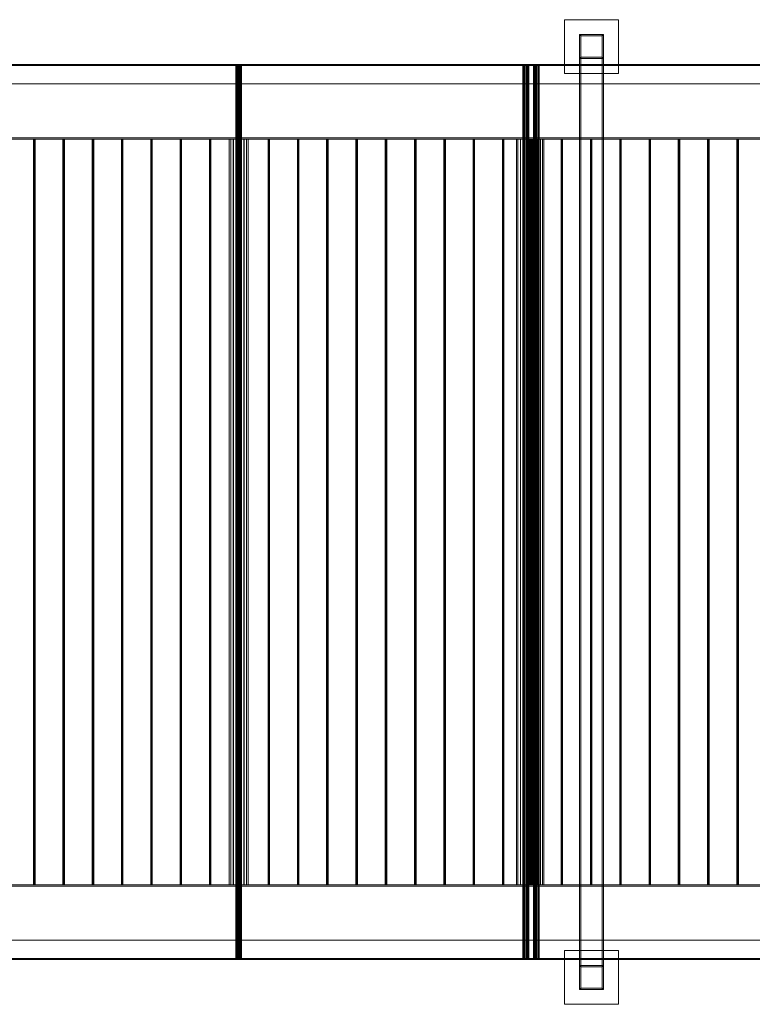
# Model space of a CAD drawing. Header units: millimetres. Extents: x -4395 to 65662, y -65530 to 6847.
# Tile 792 of 1034: x 29984 to 32439, y -19630 to -16330. Entities that reach past the tile are written whole.
import ezdxf

# ---------------------------------------------------------------- set-up
doc = ezdxf.new("R2010")
doc.units = ezdxf.units.MM
doc.layers.add('superior_C03', color=7, linetype='Continuous', lineweight=0)

msp = doc.modelspace()

# ---------------------------------------------------------------- linework, layer by layer
at = {"layer": 'superior_C03'}
for p, q in [((31810.067, -16510), (31810.067, -16330)), ((31810.067, -16330), (31990.067, -16330)), ((31990.067, -16330), (31990.067, -16510)), ((31940.067, -16380), (31860.067, -16380)), ((31864.067, -16384), (31860.067, -16380)), ((31860.067, -16380), (31860.067, -16460)), ((31860.067, -16380), (31860.067, -19580)), ((31864.067, -16380), (31860.067, -16380)), ((31864.067, -19580), (31864.067, -16380)), ((31864.067, -16380), (31936.067, -16380)), ((31936.067, -16384), (31864.067, -16384)), ((31864.067, -16384), (31864.067, -16456)), ((31936.067, -16384), (31940.067, -16380)), ((31936.067, -16380), (31936.067, -19580)), ((31940.067, -16380), (31936.067, -16380)), ((31936.067, -16456), (31936.067, -16384)), ((31940.067, -16460), (31940.067, -16380)), ((31940.067, -19580), (31940.067, -16380)), ((31860.067, -16460), (31864.067, -16456)), ((31860.067, -16460), (31940.067, -16460)), ((31864.067, -16456), (31936.067, -16456)), ((31936.067, -16456), (31940.067, -16460)), ((41107.13, -16480), (27259.655, -16480)), ((27259.655, -16484), (41107.13, -16484)), ((27260.408, -16480), (41107.884, -16480)), ((41200.582, -16480), (27353.106, -16480)), ((27353.86, -16480), (41201.335, -16480)), ((41201.335, -16484), (27353.86, -16484)), ((30709.321, -16484), (30707.852, -16484)), ((30707.852, -16484), (30707.878, -16484)), ((30707.852, -16484), (30707.852, -19476)), ((30707.878, -16484), (30709.396, -16484)), ((30707.878, -16484), (30707.878, -19476)), ((30712.061, -16484), (30709.321, -16484)), ((30709.321, -16484), (30709.321, -19476)), ((30709.396, -16484), (30712.174, -16484)), ((30709.396, -16484), (30709.396, -19476)), ((30715.655, -16484), (30712.061, -16484)), ((30712.061, -16484), (30712.061, -19476)), ((30712.174, -16484), (30715.789, -16484)), ((30712.174, -16484), (30712.174, -19476)), ((30719.557, -16484), (30715.655, -16484)), ((30715.655, -16484), (30715.655, -19476)), ((30715.789, -16484), (30719.69, -16484)), ((30715.789, -16484), (30715.789, -19476)), ((30723.172, -16484), (30719.557, -16484)), ((30719.557, -16484), (30719.557, -19476)), ((30719.69, -16484), (30723.285, -16484)), ((30719.69, -16484), (30719.69, -19476)), ((30725.95, -16484), (30723.172, -16484)), ((30723.172, -16484), (30723.172, -19476)), ((30723.285, -16484), (30726.025, -16484)), ((30723.285, -16484), (30723.285, -19476)), ((30727.467, -16484), (30725.95, -16484)), ((30725.95, -16484), (30725.95, -19476)), ((30726.025, -16484), (30727.494, -16484)), ((30726.025, -16484), (30726.025, -19476)), ((30727.494, -16484), (30727.467, -16484)), ((30727.467, -16484), (30727.467, -19476)), ((30727.494, -19476), (30727.494, -16484)), ((31671.769, -16484), (31670.301, -16484)), ((31670.301, -16484), (31670.327, -16484)), ((31670.301, -16484), (31670.301, -19476)), ((31670.327, -16484), (31671.845, -16484)), ((31670.327, -16484), (31670.327, -19476)), ((31674.509, -16484), (31671.769, -16484)), ((31671.769, -16484), (31671.769, -19476)), ((31671.845, -16484), (31674.623, -16484)), ((31671.845, -16484), (31671.845, -19476)), ((31678.104, -16484), (31674.509, -16484)), ((31674.509, -16484), (31674.509, -19476)), ((31674.623, -16484), (31678.237, -16484)), ((31674.623, -16484), (31674.623, -19476)), ((31682.006, -16484), (31678.104, -16484)), ((31678.104, -16484), (31678.104, -19476)), ((31678.237, -16484), (31682.139, -16484)), ((31678.237, -16484), (31678.237, -19476)), ((31685.62, -16484), (31682.006, -16484)), ((31682.006, -16484), (31682.006, -19476)), ((31682.139, -16484), (31685.734, -16484)), ((31682.139, -16484), (31682.139, -19476)), ((31688.398, -16484), (31685.62, -16484)), ((31685.62, -16484), (31685.62, -19476)), ((31685.734, -16484), (31688.474, -16484)), ((31685.734, -16484), (31685.734, -19476)), ((31689.916, -16484), (31688.398, -16484)), ((31688.398, -16484), (31688.398, -19476)), ((31688.474, -16484), (31689.942, -16484)), ((31688.474, -16484), (31688.474, -19476)), ((31689.942, -16484), (31689.916, -16484)), ((31689.916, -16484), (31689.916, -19476)), ((31689.942, -19476), (31689.942, -16484)), ((31707.002, -16484), (31705.533, -16484)), ((31705.533, -16484), (31705.56, -16484)), ((31705.533, -16484), (31705.533, -19476)), ((31705.56, -16484), (31707.077, -16484)), ((31705.56, -16484), (31705.56, -19476)), ((31709.742, -16484), (31707.002, -16484)), ((31707.002, -16484), (31707.002, -19476)), ((31707.077, -16484), (31709.855, -16484)), ((31707.077, -16484), (31707.077, -19476)), ((31713.337, -16484), (31709.742, -16484)), ((31709.742, -16484), (31709.742, -19476)), ((31709.855, -16484), (31713.47, -16484)), ((31709.855, -16484), (31709.855, -19476)), ((31717.238, -16484), (31713.337, -16484)), ((31713.337, -16484), (31713.337, -19476)), ((31713.47, -16484), (31717.372, -16484)), ((31713.47, -16484), (31713.47, -19476)), ((31720.853, -16484), (31717.238, -16484)), ((31717.238, -16484), (31717.238, -19476)), ((31717.372, -16484), (31720.966, -16484)), ((31717.372, -16484), (31717.372, -19476)), ((31723.631, -16484), (31720.853, -16484)), ((31720.853, -16484), (31720.853, -19476)), ((31720.966, -16484), (31723.706, -16484)), ((31720.966, -16484), (31720.966, -19476)), ((31725.148, -16484), (31723.631, -16484)), ((31723.631, -16484), (31723.631, -19476)), ((31723.706, -16484), (31725.175, -16484)), ((31723.706, -16484), (31723.706, -19476)), ((31725.175, -16484), (31725.148, -16484)), ((31725.148, -16484), (31725.148, -19476)), ((31725.175, -19476), (31725.175, -16484)), ((31990.067, -16510), (31810.067, -16510)), ((27259.655, -16545), (41107.13, -16545)), ((41107.884, -16545), (27260.408, -16545)), ((27353.106, -16545), (41200.582, -16545)), ((41201.335, -16545), (27353.86, -16545)), ((40890.305, -16726), (27391.471, -16726)), ((27391.471, -16730), (40890.305, -16730)), ((27410.689, -16726), (40909.523, -16726)), ((40909.523, -16730), (27410.689, -16730)), ((30031.468, -16730), (30030.416, -16730)), ((30030.416, -16730), (30030.802, -16730)), ((30030.416, -16730), (30030.416, -19230)), ((30030.802, -16730), (30032.4, -16730)), ((30030.802, -16730), (30030.802, -19230)), ((30033.342, -16730), (30031.468, -16730)), ((30031.468, -16730), (30031.468, -19230)), ((30032.4, -16730), (30034.274, -16730)), ((30032.4, -16730), (30032.4, -19230)), ((30034.94, -16730), (30033.342, -16730)), ((30033.342, -16730), (30033.342, -19230)), ((30034.274, -16730), (30035.326, -16730)), ((30034.274, -16730), (30034.274, -19230)), ((30035.326, -16730), (30034.94, -16730)), ((30034.94, -16730), (30034.94, -19230)), ((30035.326, -19230), (30035.326, -16730)), ((30129.677, -16730), (30128.625, -16730)), ((30128.625, -16730), (30129.011, -16730)), ((30128.625, -16730), (30128.625, -19230)), ((30129.011, -16730), (30130.609, -16730)), ((30129.011, -16730), (30129.011, -19230)), ((30131.551, -16730), (30129.677, -16730)), ((30129.677, -16730), (30129.677, -19230)), ((30130.609, -16730), (30132.483, -16730)), ((30130.609, -16730), (30130.609, -19230)), ((30133.149, -16730), (30131.551, -16730)), ((30131.551, -16730), (30131.551, -19230)), ((30132.483, -16730), (30133.535, -16730)), ((30132.483, -16730), (30132.483, -19230)), ((30133.535, -16730), (30133.149, -16730)), ((30133.149, -16730), (30133.149, -19230)), ((30133.535, -19230), (30133.535, -16730)), ((30227.886, -16730), (30226.834, -16730)), ((30226.834, -16730), (30227.22, -16730)), ((30226.834, -16730), (30226.834, -19230)), ((30227.22, -16730), (30228.818, -16730)), ((30227.22, -16730), (30227.22, -19230)), ((30229.76, -16730), (30227.886, -16730)), ((30227.886, -16730), (30227.886, -19230)), ((30228.818, -16730), (30230.692, -16730)), ((30228.818, -16730), (30228.818, -19230)), ((30231.358, -16730), (30229.76, -16730)), ((30229.76, -16730), (30229.76, -19230)), ((30230.692, -16730), (30231.744, -16730)), ((30230.692, -16730), (30230.692, -19230)), ((30231.744, -16730), (30231.358, -16730)), ((30231.358, -16730), (30231.358, -19230)), ((30231.744, -19230), (30231.744, -16730)), ((30326.095, -16730), (30325.043, -16730)), ((30325.043, -16730), (30325.429, -16730)), ((30325.043, -16730), (30325.043, -19230)), ((30325.429, -16730), (30327.027, -16730)), ((30325.429, -16730), (30325.429, -19230)), ((30327.969, -16730), (30326.095, -16730)), ((30326.095, -16730), (30326.095, -19230)), ((30327.027, -16730), (30328.901, -16730)), ((30327.027, -16730), (30327.027, -19230)), ((30329.567, -16730), (30327.969, -16730)), ((30327.969, -16730), (30327.969, -19230)), ((30328.901, -16730), (30329.953, -16730)), ((30328.901, -16730), (30328.901, -19230)), ((30329.953, -16730), (30329.567, -16730)), ((30329.567, -16730), (30329.567, -19230)), ((30329.953, -19230), (30329.953, -16730)), ((30424.304, -16730), (30423.252, -16730)), ((30423.252, -16730), (30423.638, -16730)), ((30423.252, -16730), (30423.252, -19230)), ((30423.638, -16730), (30425.236, -16730)), ((30423.638, -16730), (30423.638, -19230)), ((30426.178, -16730), (30424.304, -16730)), ((30424.304, -16730), (30424.304, -19230)), ((30425.236, -16730), (30427.11, -16730)), ((30425.236, -16730), (30425.236, -19230)), ((30427.776, -16730), (30426.178, -16730)), ((30426.178, -16730), (30426.178, -19230)), ((30427.11, -16730), (30428.162, -16730)), ((30427.11, -16730), (30427.11, -19230)), ((30428.162, -16730), (30427.776, -16730)), ((30427.776, -16730), (30427.776, -19230)), ((30428.162, -19230), (30428.162, -16730)), ((30522.513, -16730), (30521.461, -16730)), ((30521.461, -16730), (30521.847, -16730)), ((30521.461, -16730), (30521.461, -19230)), ((30521.847, -16730), (30523.445, -16730)), ((30521.847, -16730), (30521.847, -19230)), ((30524.387, -16730), (30522.513, -16730)), ((30522.513, -16730), (30522.513, -19230)), ((30523.445, -16730), (30525.319, -16730)), ((30523.445, -16730), (30523.445, -19230)), ((30525.985, -16730), (30524.387, -16730)), ((30524.387, -16730), (30524.387, -19230)), ((30525.319, -16730), (30526.371, -16730)), ((30525.319, -16730), (30525.319, -19230)), ((30526.371, -16730), (30525.985, -16730)), ((30525.985, -16730), (30525.985, -19230)), ((30526.371, -19230), (30526.371, -16730)), ((30620.722, -16730), (30619.67, -16730)), ((30619.67, -16730), (30620.056, -16730)), ((30619.67, -16730), (30619.67, -19230)), ((30620.056, -16730), (30621.654, -16730)), ((30620.056, -16730), (30620.056, -19230)), ((30622.596, -16730), (30620.722, -16730)), ((30620.722, -16730), (30620.722, -19230)), ((30621.654, -16730), (30623.528, -16730)), ((30621.654, -16730), (30621.654, -19230)), ((30624.194, -16730), (30622.596, -16730)), ((30622.596, -16730), (30622.596, -19230)), ((30623.528, -16730), (30624.58, -16730)), ((30623.528, -16730), (30623.528, -19230)), ((30624.58, -16730), (30624.194, -16730)), ((30624.194, -16730), (30624.194, -19230)), ((30624.58, -19230), (30624.58, -16730)), ((30690.945, -16730), (30686.246, -16730)), ((30686.246, -16730), (30686.331, -16730)), ((30686.246, -16730), (30686.246, -19230)), ((30686.331, -16730), (30691.187, -16730)), ((30686.331, -16730), (30686.331, -19230)), ((30699.714, -16730), (30690.945, -16730)), ((30690.945, -16730), (30690.945, -19230)), ((30691.187, -16730), (30700.076, -16730)), ((30691.187, -16730), (30691.187, -19230)), ((30711.216, -16730), (30699.714, -16730)), ((30699.714, -16730), (30699.714, -19230)), ((30700.076, -16730), (30711.644, -16730)), ((30700.076, -16730), (30700.076, -19230)), ((30723.702, -16730), (30711.216, -16730)), ((30711.216, -16730), (30711.216, -19230)), ((30711.644, -16730), (30724.129, -16730)), ((30711.644, -16730), (30711.644, -19230)), ((30718.931, -16730), (30717.879, -16730)), ((30717.879, -16730), (30718.265, -16730)), ((30717.879, -16730), (30717.879, -19230)), ((30718.265, -16730), (30719.863, -16730)), ((30718.265, -16730), (30718.265, -19230)), ((30720.805, -16730), (30718.931, -16730)), ((30718.931, -16730), (30718.931, -19230)), ((30719.863, -16730), (30721.737, -16730)), ((30719.863, -16730), (30719.863, -19230)), ((30722.403, -16730), (30720.805, -16730)), ((30720.805, -16730), (30720.805, -19230)), ((30721.737, -16730), (30722.789, -16730)), ((30721.737, -16730), (30721.737, -19230)), ((30722.789, -16730), (30722.403, -16730)), ((30722.403, -16730), (30722.403, -19230)), ((30722.789, -19230), (30722.789, -16730)), ((30735.27, -16730), (30723.702, -16730)), ((30723.702, -16730), (30723.702, -19230)), ((30724.129, -16730), (30735.632, -16730)), ((30724.129, -16730), (30724.129, -19230)), ((30744.158, -16730), (30735.27, -16730)), ((30735.27, -16730), (30735.27, -19230)), ((30735.632, -16730), (30744.4, -16730)), ((30735.632, -16730), (30735.632, -19230)), ((30749.015, -16730), (30744.158, -16730)), ((30744.158, -16730), (30744.158, -19230)), ((30744.4, -16730), (30749.1, -16730)), ((30744.4, -16730), (30744.4, -19230)), ((30749.1, -16730), (30749.015, -16730)), ((30749.015, -16730), (30749.015, -19230)), ((30749.1, -19230), (30749.1, -16730)), ((30817.14, -16730), (30816.088, -16730)), ((30816.088, -16730), (30816.474, -16730)), ((30816.088, -16730), (30816.088, -19230)), ((30816.474, -16730), (30818.072, -16730)), ((30816.474, -16730), (30816.474, -19230)), ((30819.014, -16730), (30817.14, -16730)), ((30817.14, -16730), (30817.14, -19230)), ((30818.072, -16730), (30819.946, -16730)), ((30818.072, -16730), (30818.072, -19230)), ((30820.612, -16730), (30819.014, -16730)), ((30819.014, -16730), (30819.014, -19230)), ((30819.946, -16730), (30820.998, -16730)), ((30819.946, -16730), (30819.946, -19230)), ((30820.998, -16730), (30820.612, -16730)), ((30820.612, -16730), (30820.612, -19230)), ((30820.998, -19230), (30820.998, -16730)), ((30915.349, -16730), (30914.297, -16730)), ((30914.297, -16730), (30914.683, -16730)), ((30914.297, -16730), (30914.297, -19230)), ((30914.683, -16730), (30916.281, -16730)), ((30914.683, -16730), (30914.683, -19230)), ((30917.223, -16730), (30915.349, -16730)), ((30915.349, -16730), (30915.349, -19230)), ((30916.281, -16730), (30918.155, -16730)), ((30916.281, -16730), (30916.281, -19230)), ((30918.821, -16730), (30917.223, -16730)), ((30917.223, -16730), (30917.223, -19230)), ((30918.155, -16730), (30919.207, -16730)), ((30918.155, -16730), (30918.155, -19230)), ((30919.207, -16730), (30918.821, -16730)), ((30918.821, -16730), (30918.821, -19230)), ((30919.207, -19230), (30919.207, -16730)), ((31013.558, -16730), (31012.506, -16730)), ((31012.506, -16730), (31012.892, -16730)), ((31012.506, -16730), (31012.506, -19230)), ((31012.892, -16730), (31014.49, -16730)), ((31012.892, -16730), (31012.892, -19230)), ((31015.432, -16730), (31013.558, -16730)), ((31013.558, -16730), (31013.558, -19230)), ((31014.49, -16730), (31016.364, -16730)), ((31014.49, -16730), (31014.49, -19230)), ((31017.03, -16730), (31015.432, -16730)), ((31015.432, -16730), (31015.432, -19230)), ((31016.364, -16730), (31017.417, -16730)), ((31016.364, -16730), (31016.364, -19230)), ((31017.417, -16730), (31017.03, -16730)), ((31017.03, -16730), (31017.03, -19230)), ((31017.417, -19230), (31017.417, -16730)), ((31111.767, -16730), (31110.715, -16730)), ((31110.715, -16730), (31111.101, -16730)), ((31110.715, -16730), (31110.715, -19230)), ((31111.101, -16730), (31112.699, -16730)), ((31111.101, -16730), (31111.101, -19230)), ((31113.641, -16730), (31111.767, -16730)), ((31111.767, -16730), (31111.767, -19230)), ((31112.699, -16730), (31114.573, -16730)), ((31112.699, -16730), (31112.699, -19230)), ((31115.24, -16730), (31113.641, -16730)), ((31113.641, -16730), (31113.641, -19230)), ((31114.573, -16730), (31115.626, -16730)), ((31114.573, -16730), (31114.573, -19230)), ((31115.626, -16730), (31115.24, -16730)), ((31115.24, -16730), (31115.24, -19230)), ((31115.626, -19230), (31115.626, -16730)), ((31209.976, -16730), (31208.924, -16730)), ((31208.924, -16730), (31209.31, -16730)), ((31208.924, -16730), (31208.924, -19230)), ((31209.31, -16730), (31210.908, -16730)), ((31209.31, -16730), (31209.31, -19230)), ((31211.85, -16730), (31209.976, -16730)), ((31209.976, -16730), (31209.976, -19230)), ((31210.908, -16730), (31212.782, -16730)), ((31210.908, -16730), (31210.908, -19230)), ((31213.449, -16730), (31211.85, -16730)), ((31211.85, -16730), (31211.85, -19230)), ((31212.782, -16730), (31213.835, -16730)), ((31212.782, -16730), (31212.782, -19230)), ((31213.835, -16730), (31213.449, -16730)), ((31213.449, -16730), (31213.449, -19230)), ((31213.835, -19230), (31213.835, -16730)), ((31308.185, -16730), (31307.133, -16730)), ((31307.133, -16730), (31307.519, -16730)), ((31307.133, -16730), (31307.133, -19230)), ((31307.519, -16730), (31309.117, -16730)), ((31307.519, -16730), (31307.519, -19230)), ((31310.059, -16730), (31308.185, -16730)), ((31308.185, -16730), (31308.185, -19230)), ((31309.117, -16730), (31310.991, -16730)), ((31309.117, -16730), (31309.117, -19230)), ((31311.658, -16730), (31310.059, -16730)), ((31310.059, -16730), (31310.059, -19230)), ((31310.991, -16730), (31312.044, -16730)), ((31310.991, -16730), (31310.991, -19230)), ((31312.044, -16730), (31311.658, -16730)), ((31311.658, -16730), (31311.658, -19230)), ((31312.044, -19230), (31312.044, -16730)), ((31406.394, -16730), (31405.342, -16730)), ((31405.342, -16730), (31405.728, -16730)), ((31405.342, -16730), (31405.342, -19230)), ((31405.728, -16730), (31407.326, -16730)), ((31405.728, -16730), (31405.728, -19230)), ((31408.269, -16730), (31406.394, -16730)), ((31406.394, -16730), (31406.394, -19230)), ((31407.326, -16730), (31409.201, -16730)), ((31407.326, -16730), (31407.326, -19230)), ((31409.867, -16730), (31408.269, -16730)), ((31408.269, -16730), (31408.269, -19230)), ((31409.201, -16730), (31410.253, -16730)), ((31409.201, -16730), (31409.201, -19230)), ((31410.253, -16730), (31409.867, -16730)), ((31409.867, -16730), (31409.867, -19230)), ((31410.253, -19230), (31410.253, -16730)), ((31504.604, -16730), (31503.551, -16730)), ((31503.551, -16730), (31503.937, -16730)), ((31503.551, -16730), (31503.551, -19230)), ((31503.937, -16730), (31505.536, -16730)), ((31503.937, -16730), (31503.937, -19230)), ((31506.478, -16730), (31504.604, -16730)), ((31504.604, -16730), (31504.604, -19230)), ((31505.536, -16730), (31507.41, -16730)), ((31505.536, -16730), (31505.536, -19230)), ((31508.076, -16730), (31506.478, -16730)), ((31506.478, -16730), (31506.478, -19230)), ((31507.41, -16730), (31508.462, -16730)), ((31507.41, -16730), (31507.41, -19230)), ((31508.462, -16730), (31508.076, -16730)), ((31508.076, -16730), (31508.076, -19230)), ((31508.462, -19230), (31508.462, -16730)), ((31602.813, -16730), (31601.76, -16730)), ((31601.76, -16730), (31602.146, -16730)), ((31601.76, -16730), (31601.76, -19230)), ((31602.146, -16730), (31603.745, -16730)), ((31602.146, -16730), (31602.146, -19230)), ((31604.687, -16730), (31602.813, -16730)), ((31602.813, -16730), (31602.813, -19230)), ((31603.745, -16730), (31605.619, -16730)), ((31603.745, -16730), (31603.745, -19230)), ((31606.285, -16730), (31604.687, -16730)), ((31604.687, -16730), (31604.687, -19230)), ((31605.619, -16730), (31606.671, -16730)), ((31605.619, -16730), (31605.619, -19230)), ((31606.671, -16730), (31606.285, -16730)), ((31606.285, -16730), (31606.285, -19230)), ((31606.671, -19230), (31606.671, -16730)), ((31653.394, -16730), (31648.695, -16730)), ((31648.695, -16730), (31648.78, -16730)), ((31648.695, -16730), (31648.695, -19230)), ((31648.78, -16730), (31653.636, -16730)), ((31648.78, -16730), (31648.78, -19230)), ((31662.163, -16730), (31653.394, -16730)), ((31653.394, -16730), (31653.394, -19230)), ((31653.636, -16730), (31662.525, -16730)), ((31653.636, -16730), (31653.636, -19230)), ((31673.665, -16730), (31662.163, -16730)), ((31662.163, -16730), (31662.163, -19230)), ((31662.525, -16730), (31674.092, -16730)), ((31662.525, -16730), (31662.525, -19230)), ((31686.151, -16730), (31673.665, -16730)), ((31673.665, -16730), (31673.665, -19230)), ((31674.092, -16730), (31686.578, -16730)), ((31674.092, -16730), (31674.092, -19230)), ((31697.718, -16730), (31686.151, -16730)), ((31686.151, -16730), (31686.151, -19230)), ((31686.578, -16730), (31698.08, -16730)), ((31686.578, -16730), (31686.578, -19230)), ((31694.473, -16730), (31690.802, -16730)), ((31690.802, -16730), (31690.868, -16730)), ((31690.802, -16730), (31690.802, -19230)), ((31690.868, -16730), (31694.662, -16730)), ((31690.868, -16730), (31690.868, -19230)), ((31701.324, -16730), (31694.473, -16730)), ((31694.473, -16730), (31694.473, -19230)), ((31694.662, -16730), (31701.607, -16730)), ((31694.662, -16730), (31694.662, -19230)), ((31706.607, -16730), (31697.718, -16730)), ((31697.718, -16730), (31697.718, -19230)), ((31698.08, -16730), (31706.849, -16730)), ((31698.08, -16730), (31698.08, -19230)), ((31701.022, -16730), (31699.969, -16730)), ((31699.969, -16730), (31700.355, -16730)), ((31699.969, -16730), (31699.969, -19230)), ((31700.355, -16730), (31701.954, -16730)), ((31700.355, -16730), (31700.355, -19230)), ((31702.896, -16730), (31701.022, -16730)), ((31701.022, -16730), (31701.022, -19230)), ((31710.31, -16730), (31701.324, -16730)), ((31701.324, -16730), (31701.324, -19230)), ((31701.607, -16730), (31710.644, -16730)), ((31701.607, -16730), (31701.607, -19230)), ((31701.954, -16730), (31703.828, -16730)), ((31701.954, -16730), (31701.954, -19230)), ((31704.494, -16730), (31702.896, -16730)), ((31702.896, -16730), (31702.896, -19230)), ((31703.828, -16730), (31704.88, -16730)), ((31703.828, -16730), (31703.828, -19230)), ((31704.88, -16730), (31704.494, -16730)), ((31704.494, -16730), (31704.494, -19230)), ((31704.88, -19230), (31704.88, -16730)), ((31711.463, -16730), (31706.607, -16730)), ((31706.607, -16730), (31706.607, -19230)), ((31706.849, -16730), (31711.548, -16730)), ((31706.849, -16730), (31706.849, -19230)), ((31720.064, -16730), (31710.31, -16730)), ((31710.31, -16730), (31710.31, -19230)), ((31710.644, -16730), (31720.398, -16730)), ((31710.644, -16730), (31710.644, -19230)), ((31711.548, -16730), (31711.463, -16730)), ((31711.463, -16730), (31711.463, -19230)), ((31711.548, -19230), (31711.548, -16730)), ((31729.102, -16730), (31720.064, -16730)), ((31720.064, -16730), (31720.064, -19230)), ((31720.398, -16730), (31729.385, -16730)), ((31720.398, -16730), (31720.398, -19230)), ((31736.046, -16730), (31729.102, -16730)), ((31729.102, -16730), (31729.102, -19230)), ((31729.385, -16730), (31736.235, -16730)), ((31729.385, -16730), (31729.385, -19230)), ((31739.84, -16730), (31736.046, -16730)), ((31736.046, -16730), (31736.046, -19230)), ((31736.235, -16730), (31739.906, -16730)), ((31736.235, -16730), (31736.235, -19230)), ((31739.906, -16730), (31739.84, -16730)), ((31739.84, -16730), (31739.84, -19230)), ((31739.906, -19230), (31739.906, -16730)), ((31799.231, -16730), (31798.178, -16730)), ((31798.178, -16730), (31798.565, -16730)), ((31798.178, -16730), (31798.178, -19230)), ((31798.565, -16730), (31800.163, -16730)), ((31798.565, -16730), (31798.565, -19230)), ((31801.105, -16730), (31799.231, -16730)), ((31799.231, -16730), (31799.231, -19230)), ((31800.163, -16730), (31802.037, -16730)), ((31800.163, -16730), (31800.163, -19230)), ((31802.703, -16730), (31801.105, -16730)), ((31801.105, -16730), (31801.105, -19230)), ((31802.037, -16730), (31803.089, -16730)), ((31802.037, -16730), (31802.037, -19230)), ((31803.089, -16730), (31802.703, -16730)), ((31802.703, -16730), (31802.703, -19230)), ((31803.089, -19230), (31803.089, -16730)), ((31897.44, -16730), (31896.388, -16730)), ((31896.388, -16730), (31896.774, -16730)), ((31896.388, -16730), (31896.388, -19230)), ((31896.774, -16730), (31898.372, -16730)), ((31896.774, -16730), (31896.774, -19230)), ((31899.314, -16730), (31897.44, -16730)), ((31897.44, -16730), (31897.44, -19230)), ((31898.372, -16730), (31900.246, -16730)), ((31898.372, -16730), (31898.372, -19230)), ((31900.912, -16730), (31899.314, -16730)), ((31899.314, -16730), (31899.314, -19230)), ((31900.246, -16730), (31901.298, -16730)), ((31900.246, -16730), (31900.246, -19230)), ((31901.298, -16730), (31900.912, -16730)), ((31900.912, -16730), (31900.912, -19230)), ((31901.298, -19230), (31901.298, -16730)), ((31995.649, -16730), (31994.597, -16730)), ((31994.597, -16730), (31994.983, -16730)), ((31994.597, -16730), (31994.597, -19230)), ((31994.983, -16730), (31996.581, -16730)), ((31994.983, -16730), (31994.983, -19230)), ((31997.523, -16730), (31995.649, -16730)), ((31995.649, -16730), (31995.649, -19230)), ((31996.581, -16730), (31998.455, -16730)), ((31996.581, -16730), (31996.581, -19230)), ((31999.121, -16730), (31997.523, -16730)), ((31997.523, -16730), (31997.523, -19230)), ((31998.455, -16730), (31999.507, -16730)), ((31998.455, -16730), (31998.455, -19230)), ((31999.507, -16730), (31999.121, -16730)), ((31999.121, -16730), (31999.121, -19230)), ((31999.507, -19230), (31999.507, -16730)), ((32093.858, -16730), (32092.806, -16730)), ((32092.806, -16730), (32093.192, -16730)), ((32092.806, -16730), (32092.806, -19230)), ((32093.192, -16730), (32094.79, -16730)), ((32093.192, -16730), (32093.192, -19230)), ((32095.732, -16730), (32093.858, -16730)), ((32093.858, -16730), (32093.858, -19230)), ((32094.79, -16730), (32096.664, -16730)), ((32094.79, -16730), (32094.79, -19230)), ((32097.33, -16730), (32095.732, -16730)), ((32095.732, -16730), (32095.732, -19230)), ((32096.664, -16730), (32097.716, -16730)), ((32096.664, -16730), (32096.664, -19230)), ((32097.716, -16730), (32097.33, -16730)), ((32097.33, -16730), (32097.33, -19230)), ((32097.716, -19230), (32097.716, -16730)), ((32192.067, -16730), (32191.015, -16730)), ((32191.015, -16730), (32191.401, -16730)), ((32191.015, -16730), (32191.015, -19230)), ((32191.401, -16730), (32192.999, -16730)), ((32191.401, -16730), (32191.401, -19230)), ((32193.941, -16730), (32192.067, -16730)), ((32192.067, -16730), (32192.067, -19230)), ((32192.999, -16730), (32194.873, -16730)), ((32192.999, -16730), (32192.999, -19230)), ((32195.539, -16730), (32193.941, -16730)), ((32193.941, -16730), (32193.941, -19230)), ((32194.873, -16730), (32195.925, -16730)), ((32194.873, -16730), (32194.873, -19230)), ((32195.925, -16730), (32195.539, -16730)), ((32195.539, -16730), (32195.539, -19230)), ((32195.925, -19230), (32195.925, -16730)), ((32290.276, -16730), (32289.224, -16730)), ((32289.224, -16730), (32289.61, -16730)), ((32289.224, -16730), (32289.224, -19230)), ((32289.61, -16730), (32291.208, -16730)), ((32289.61, -16730), (32289.61, -19230)), ((32292.15, -16730), (32290.276, -16730)), ((32290.276, -16730), (32290.276, -19230)), ((32291.208, -16730), (32293.082, -16730)), ((32291.208, -16730), (32291.208, -19230)), ((32293.748, -16730), (32292.15, -16730)), ((32292.15, -16730), (32292.15, -19230)), ((32293.082, -16730), (32294.134, -16730)), ((32293.082, -16730), (32293.082, -19230)), ((32294.134, -16730), (32293.748, -16730)), ((32293.748, -16730), (32293.748, -19230)), ((32294.134, -19230), (32294.134, -16730)), ((32388.485, -16730), (32387.433, -16730)), ((32387.433, -16730), (32387.819, -16730)), ((32387.433, -16730), (32387.433, -19230)), ((32387.819, -16730), (32389.417, -16730)), ((32387.819, -16730), (32387.819, -19230)), ((32390.359, -16730), (32388.485, -16730)), ((32388.485, -16730), (32388.485, -19230)), ((32389.417, -16730), (32391.291, -16730)), ((32389.417, -16730), (32389.417, -19230)), ((32391.957, -16730), (32390.359, -16730)), ((32390.359, -16730), (32390.359, -19230)), ((32391.291, -16730), (32392.343, -16730)), ((32391.291, -16730), (32391.291, -19230)), ((32392.343, -16730), (32391.957, -16730)), ((32391.957, -16730), (32391.957, -19230)), ((32392.343, -19230), (32392.343, -16730)), ((40890.305, -19230), (27391.471, -19230)), ((27391.471, -19234), (40890.305, -19234)), ((27410.689, -19230), (40909.523, -19230)), ((40909.523, -19234), (27410.689, -19234)), ((30030.802, -19230), (30030.416, -19230)), ((30030.416, -19230), (30031.468, -19230)), ((30032.4, -19230), (30030.802, -19230)), ((30031.468, -19230), (30033.342, -19230)), ((30034.274, -19230), (30032.4, -19230)), ((30033.342, -19230), (30034.94, -19230)), ((30035.326, -19230), (30034.274, -19230)), ((30034.94, -19230), (30035.326, -19230)), ((30129.011, -19230), (30128.625, -19230)), ((30128.625, -19230), (30129.677, -19230)), ((30130.609, -19230), (30129.011, -19230)), ((30129.677, -19230), (30131.551, -19230)), ((30132.483, -19230), (30130.609, -19230)), ((30131.551, -19230), (30133.149, -19230)), ((30133.535, -19230), (30132.483, -19230)), ((30133.149, -19230), (30133.535, -19230)), ((30227.22, -19230), (30226.834, -19230)), ((30226.834, -19230), (30227.886, -19230)), ((30228.818, -19230), (30227.22, -19230)), ((30227.886, -19230), (30229.76, -19230)), ((30230.692, -19230), (30228.818, -19230)), ((30229.76, -19230), (30231.358, -19230)), ((30231.744, -19230), (30230.692, -19230)), ((30231.358, -19230), (30231.744, -19230)), ((30325.429, -19230), (30325.043, -19230)), ((30325.043, -19230), (30326.095, -19230)), ((30327.027, -19230), (30325.429, -19230)), ((30326.095, -19230), (30327.969, -19230)), ((30328.901, -19230), (30327.027, -19230)), ((30327.969, -19230), (30329.567, -19230)), ((30329.953, -19230), (30328.901, -19230)), ((30329.567, -19230), (30329.953, -19230)), ((30423.638, -19230), (30423.252, -19230)), ((30423.252, -19230), (30424.304, -19230)), ((30425.236, -19230), (30423.638, -19230)), ((30424.304, -19230), (30426.178, -19230)), ((30427.11, -19230), (30425.236, -19230)), ((30426.178, -19230), (30427.776, -19230)), ((30428.162, -19230), (30427.11, -19230)), ((30427.776, -19230), (30428.162, -19230)), ((30521.847, -19230), (30521.461, -19230)), ((30521.461, -19230), (30522.513, -19230)), ((30523.445, -19230), (30521.847, -19230)), ((30522.513, -19230), (30524.387, -19230)), ((30525.319, -19230), (30523.445, -19230)), ((30524.387, -19230), (30525.985, -19230)), ((30526.371, -19230), (30525.319, -19230)), ((30525.985, -19230), (30526.371, -19230)), ((30620.056, -19230), (30619.67, -19230)), ((30619.67, -19230), (30620.722, -19230)), ((30621.654, -19230), (30620.056, -19230)), ((30620.722, -19230), (30622.596, -19230)), ((30623.528, -19230), (30621.654, -19230)), ((30622.596, -19230), (30624.194, -19230)), ((30624.58, -19230), (30623.528, -19230)), ((30624.194, -19230), (30624.58, -19230)), ((30686.331, -19230), (30686.246, -19230)), ((30686.246, -19230), (30690.945, -19230)), ((30691.187, -19230), (30686.331, -19230)), ((30690.945, -19230), (30699.714, -19230)), ((30700.076, -19230), (30691.187, -19230)), ((30699.714, -19230), (30711.216, -19230)), ((30711.644, -19230), (30700.076, -19230)), ((30711.216, -19230), (30723.702, -19230)), ((30724.129, -19230), (30711.644, -19230)), ((30718.265, -19230), (30717.879, -19230)), ((30717.879, -19230), (30718.931, -19230)), ((30719.863, -19230), (30718.265, -19230)), ((30718.931, -19230), (30720.805, -19230)), ((30721.737, -19230), (30719.863, -19230)), ((30720.805, -19230), (30722.403, -19230)), ((30722.789, -19230), (30721.737, -19230)), ((30722.403, -19230), (30722.789, -19230)), ((30723.702, -19230), (30735.27, -19230)), ((30735.632, -19230), (30724.129, -19230)), ((30735.27, -19230), (30744.158, -19230)), ((30744.4, -19230), (30735.632, -19230)), ((30744.158, -19230), (30749.015, -19230)), ((30749.1, -19230), (30744.4, -19230)), ((30749.015, -19230), (30749.1, -19230)), ((30816.474, -19230), (30816.088, -19230)), ((30816.088, -19230), (30817.14, -19230)), ((30818.072, -19230), (30816.474, -19230)), ((30817.14, -19230), (30819.014, -19230)), ((30819.946, -19230), (30818.072, -19230)), ((30819.014, -19230), (30820.612, -19230)), ((30820.998, -19230), (30819.946, -19230)), ((30820.612, -19230), (30820.998, -19230)), ((30914.683, -19230), (30914.297, -19230)), ((30914.297, -19230), (30915.349, -19230)), ((30916.281, -19230), (30914.683, -19230)), ((30915.349, -19230), (30917.223, -19230)), ((30918.155, -19230), (30916.281, -19230)), ((30917.223, -19230), (30918.821, -19230)), ((30919.207, -19230), (30918.155, -19230)), ((30918.821, -19230), (30919.207, -19230)), ((31012.892, -19230), (31012.506, -19230)), ((31012.506, -19230), (31013.558, -19230)), ((31014.49, -19230), (31012.892, -19230)), ((31013.558, -19230), (31015.432, -19230)), ((31016.364, -19230), (31014.49, -19230)), ((31015.432, -19230), (31017.03, -19230)), ((31017.417, -19230), (31016.364, -19230)), ((31017.03, -19230), (31017.417, -19230)), ((31111.101, -19230), (31110.715, -19230)), ((31110.715, -19230), (31111.767, -19230)), ((31112.699, -19230), (31111.101, -19230)), ((31111.767, -19230), (31113.641, -19230)), ((31114.573, -19230), (31112.699, -19230)), ((31113.641, -19230), (31115.24, -19230)), ((31115.626, -19230), (31114.573, -19230)), ((31115.24, -19230), (31115.626, -19230)), ((31209.31, -19230), (31208.924, -19230)), ((31208.924, -19230), (31209.976, -19230)), ((31210.908, -19230), (31209.31, -19230)), ((31209.976, -19230), (31211.85, -19230)), ((31212.782, -19230), (31210.908, -19230)), ((31211.85, -19230), (31213.449, -19230)), ((31213.835, -19230), (31212.782, -19230)), ((31213.449, -19230), (31213.835, -19230)), ((31307.519, -19230), (31307.133, -19230)), ((31307.133, -19230), (31308.185, -19230)), ((31309.117, -19230), (31307.519, -19230)), ((31308.185, -19230), (31310.059, -19230)), ((31310.991, -19230), (31309.117, -19230)), ((31310.059, -19230), (31311.658, -19230)), ((31312.044, -19230), (31310.991, -19230)), ((31311.658, -19230), (31312.044, -19230)), ((31405.728, -19230), (31405.342, -19230)), ((31405.342, -19230), (31406.394, -19230)), ((31407.326, -19230), (31405.728, -19230)), ((31406.394, -19230), (31408.269, -19230)), ((31409.201, -19230), (31407.326, -19230)), ((31408.269, -19230), (31409.867, -19230)), ((31410.253, -19230), (31409.201, -19230)), ((31409.867, -19230), (31410.253, -19230)), ((31503.937, -19230), (31503.551, -19230)), ((31503.551, -19230), (31504.604, -19230)), ((31505.536, -19230), (31503.937, -19230)), ((31504.604, -19230), (31506.478, -19230)), ((31507.41, -19230), (31505.536, -19230)), ((31506.478, -19230), (31508.076, -19230)), ((31508.462, -19230), (31507.41, -19230)), ((31508.076, -19230), (31508.462, -19230)), ((31602.146, -19230), (31601.76, -19230)), ((31601.76, -19230), (31602.813, -19230)), ((31603.745, -19230), (31602.146, -19230)), ((31602.813, -19230), (31604.687, -19230)), ((31605.619, -19230), (31603.745, -19230)), ((31604.687, -19230), (31606.285, -19230)), ((31606.671, -19230), (31605.619, -19230)), ((31606.285, -19230), (31606.671, -19230)), ((31648.78, -19230), (31648.695, -19230)), ((31648.695, -19230), (31653.394, -19230)), ((31653.636, -19230), (31648.78, -19230)), ((31653.394, -19230), (31662.163, -19230)), ((31662.525, -19230), (31653.636, -19230)), ((31662.163, -19230), (31673.665, -19230)), ((31674.092, -19230), (31662.525, -19230)), ((31673.665, -19230), (31686.151, -19230)), ((31686.578, -19230), (31674.092, -19230)), ((31686.151, -19230), (31697.718, -19230)), ((31698.08, -19230), (31686.578, -19230)), ((31690.868, -19230), (31690.802, -19230)), ((31690.802, -19230), (31694.473, -19230)), ((31694.662, -19230), (31690.868, -19230)), ((31694.473, -19230), (31701.324, -19230)), ((31701.607, -19230), (31694.662, -19230)), ((31697.718, -19230), (31706.607, -19230)), ((31706.849, -19230), (31698.08, -19230)), ((31700.355, -19230), (31699.969, -19230)), ((31699.969, -19230), (31701.022, -19230)), ((31701.954, -19230), (31700.355, -19230)), ((31701.022, -19230), (31702.896, -19230)), ((31701.324, -19230), (31710.31, -19230)), ((31710.644, -19230), (31701.607, -19230)), ((31703.828, -19230), (31701.954, -19230)), ((31702.896, -19230), (31704.494, -19230)), ((31704.88, -19230), (31703.828, -19230)), ((31704.494, -19230), (31704.88, -19230)), ((31706.607, -19230), (31711.463, -19230)), ((31711.548, -19230), (31706.849, -19230)), ((31710.31, -19230), (31720.064, -19230)), ((31720.398, -19230), (31710.644, -19230)), ((31711.463, -19230), (31711.548, -19230)), ((31720.064, -19230), (31729.102, -19230)), ((31729.385, -19230), (31720.398, -19230)), ((31729.102, -19230), (31736.046, -19230)), ((31736.235, -19230), (31729.385, -19230)), ((31736.046, -19230), (31739.84, -19230)), ((31739.906, -19230), (31736.235, -19230)), ((31739.84, -19230), (31739.906, -19230)), ((31798.565, -19230), (31798.178, -19230)), ((31798.178, -19230), (31799.231, -19230)), ((31800.163, -19230), (31798.565, -19230)), ((31799.231, -19230), (31801.105, -19230)), ((31802.037, -19230), (31800.163, -19230)), ((31801.105, -19230), (31802.703, -19230)), ((31803.089, -19230), (31802.037, -19230)), ((31802.703, -19230), (31803.089, -19230)), ((31896.774, -19230), (31896.388, -19230)), ((31896.388, -19230), (31897.44, -19230)), ((31898.372, -19230), (31896.774, -19230)), ((31897.44, -19230), (31899.314, -19230)), ((31900.246, -19230), (31898.372, -19230)), ((31899.314, -19230), (31900.912, -19230)), ((31901.298, -19230), (31900.246, -19230)), ((31900.912, -19230), (31901.298, -19230)), ((31994.983, -19230), (31994.597, -19230)), ((31994.597, -19230), (31995.649, -19230)), ((31996.581, -19230), (31994.983, -19230)), ((31995.649, -19230), (31997.523, -19230)), ((31998.455, -19230), (31996.581, -19230)), ((31997.523, -19230), (31999.121, -19230)), ((31999.507, -19230), (31998.455, -19230)), ((31999.121, -19230), (31999.507, -19230)), ((32093.192, -19230), (32092.806, -19230)), ((32092.806, -19230), (32093.858, -19230)), ((32094.79, -19230), (32093.192, -19230)), ((32093.858, -19230), (32095.732, -19230)), ((32096.664, -19230), (32094.79, -19230)), ((32095.732, -19230), (32097.33, -19230)), ((32097.716, -19230), (32096.664, -19230)), ((32097.33, -19230), (32097.716, -19230)), ((32191.401, -19230), (32191.015, -19230)), ((32191.015, -19230), (32192.067, -19230)), ((32192.999, -19230), (32191.401, -19230)), ((32192.067, -19230), (32193.941, -19230)), ((32194.873, -19230), (32192.999, -19230)), ((32193.941, -19230), (32195.539, -19230)), ((32195.925, -19230), (32194.873, -19230)), ((32195.539, -19230), (32195.925, -19230)), ((32289.61, -19230), (32289.224, -19230)), ((32289.224, -19230), (32290.276, -19230)), ((32291.208, -19230), (32289.61, -19230)), ((32290.276, -19230), (32292.15, -19230)), ((32293.082, -19230), (32291.208, -19230)), ((32292.15, -19230), (32293.748, -19230)), ((32294.134, -19230), (32293.082, -19230)), ((32293.748, -19230), (32294.134, -19230)), ((32387.819, -19230), (32387.433, -19230)), ((32387.433, -19230), (32388.485, -19230)), ((32389.417, -19230), (32387.819, -19230)), ((32388.485, -19230), (32390.359, -19230)), ((32391.291, -19230), (32389.417, -19230)), ((32390.359, -19230), (32391.957, -19230)), ((32392.343, -19230), (32391.291, -19230)), ((32391.957, -19230), (32392.343, -19230)), ((41107.13, -19415), (27259.655, -19415)), ((27260.408, -19415), (41107.884, -19415)), ((41200.582, -19415), (27353.106, -19415)), ((27353.86, -19415), (41201.335, -19415)), ((31810.067, -19630), (31810.067, -19450)), ((31810.067, -19450), (31990.067, -19450)), ((31990.067, -19450), (31990.067, -19630)), ((41107.13, -19476), (27259.655, -19476)), ((27259.655, -19480), (41107.13, -19480)), ((41107.884, -19480), (27260.408, -19480)), ((27353.106, -19480), (41200.582, -19480)), ((27353.86, -19476), (41201.335, -19476)), ((41201.335, -19480), (27353.86, -19480)), ((30707.878, -19476), (30707.852, -19476)), ((30707.852, -19476), (30709.321, -19476)), ((30709.396, -19476), (30707.878, -19476)), ((30709.321, -19476), (30712.061, -19476)), ((30712.174, -19476), (30709.396, -19476)), ((30712.061, -19476), (30715.655, -19476)), ((30715.789, -19476), (30712.174, -19476)), ((30715.655, -19476), (30719.557, -19476)), ((30719.69, -19476), (30715.789, -19476)), ((30719.557, -19476), (30723.172, -19476)), ((30723.285, -19476), (30719.69, -19476)), ((30723.172, -19476), (30725.95, -19476)), ((30726.025, -19476), (30723.285, -19476)), ((30725.95, -19476), (30727.467, -19476)), ((30727.494, -19476), (30726.025, -19476)), ((30727.467, -19476), (30727.494, -19476)), ((31670.327, -19476), (31670.301, -19476)), ((31670.301, -19476), (31671.769, -19476)), ((31671.845, -19476), (31670.327, -19476)), ((31671.769, -19476), (31674.509, -19476)), ((31674.623, -19476), (31671.845, -19476)), ((31674.509, -19476), (31678.104, -19476)), ((31678.237, -19476), (31674.623, -19476)), ((31678.104, -19476), (31682.006, -19476)), ((31682.139, -19476), (31678.237, -19476)), ((31682.006, -19476), (31685.62, -19476)), ((31685.734, -19476), (31682.139, -19476)), ((31685.62, -19476), (31688.398, -19476)), ((31688.474, -19476), (31685.734, -19476)), ((31688.398, -19476), (31689.916, -19476)), ((31689.942, -19476), (31688.474, -19476)), ((31689.916, -19476), (31689.942, -19476)), ((31705.56, -19476), (31705.533, -19476)), ((31705.533, -19476), (31707.002, -19476)), ((31707.077, -19476), (31705.56, -19476)), ((31707.002, -19476), (31709.742, -19476)), ((31709.855, -19476), (31707.077, -19476)), ((31709.742, -19476), (31713.337, -19476)), ((31713.47, -19476), (31709.855, -19476)), ((31713.337, -19476), (31717.238, -19476)), ((31717.372, -19476), (31713.47, -19476)), ((31717.238, -19476), (31720.853, -19476)), ((31720.966, -19476), (31717.372, -19476)), ((31720.853, -19476), (31723.631, -19476)), ((31723.706, -19476), (31720.966, -19476)), ((31723.631, -19476), (31725.148, -19476)), ((31725.175, -19476), (31723.706, -19476)), ((31725.148, -19476), (31725.175, -19476)), ((31940.067, -19500), (31860.067, -19500)), ((31864.067, -19504), (31860.067, -19500)), ((31860.067, -19500), (31860.067, -19580)), ((31936.067, -19504), (31940.067, -19500)), ((31940.067, -19580), (31940.067, -19500)), ((31936.067, -19504), (31864.067, -19504)), ((31864.067, -19504), (31864.067, -19576)), ((31936.067, -19576), (31936.067, -19504)), ((31860.067, -19580), (31864.067, -19576)), ((31860.067, -19580), (31940.067, -19580)), ((31860.067, -19580), (31864.067, -19580)), ((31864.067, -19576), (31936.067, -19576)), ((31936.067, -19580), (31864.067, -19580)), ((31936.067, -19576), (31940.067, -19580)), ((31936.067, -19580), (31940.067, -19580)), ((31990.067, -19630), (31810.067, -19630))]:
    msp.add_line(p, q, dxfattribs=at)

doc.saveas('drawing.dxf')
